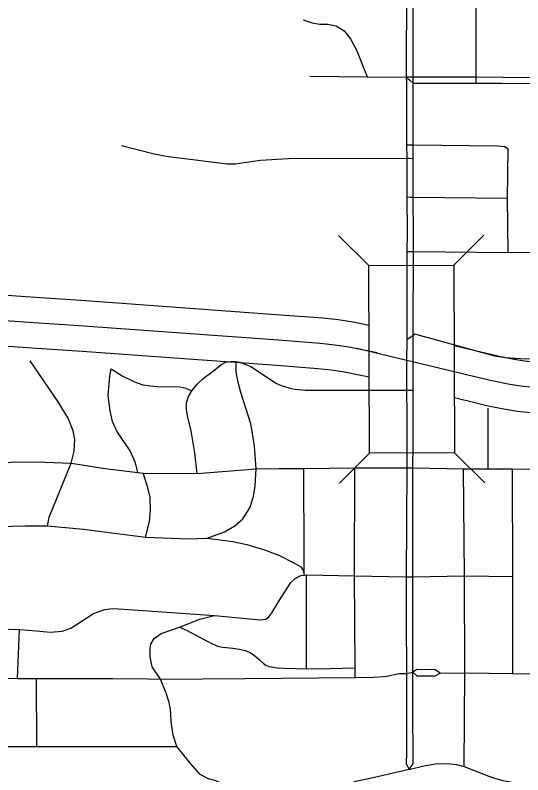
# Model space of a CAD drawing. Extents: x -1403959 to 81668, y -1400582 to 11018.
# Drawn here: x 6835.6 to 6893.8, y 8225.4 to 8312.3 of the extents above; entities that cross this region are included whole.
import ezdxf

# ---------------------------------------------------------------- set-up
doc = ezdxf.new("R2010")
doc.units = 0
for name, color, linetype in [('tdCiAirportTxt', 7, 'Continuous'), ('tdCiCityCartoShort', 7, 'Continuous'), ('tdCiCityStreetTxt', 7, 'Continuous'), ('tdCiSectNmbr', 7, 'Continuous'), ('tdCiSectTwpRng', 7, 'Continuous')]:
    doc.layers.add(name, color=color, linetype=linetype)

msp = doc.modelspace()

# ---------------------------------------------------------------- linework, layer by layer
at = {"layer": 'tdCiAirportTxt'}
for points in [[(6825.242, 8280.994), (6829.228, 8280.722), (6834.735, 8280.282), (6837.989, 8280.056), (6843.729, 8279.68), (6866.001, 8278.064), (6870.854, 8277.701), (6872.633, 8277.497), (6874.332, 8277.229), (6875.958, 8276.917), (6876.146, 8276.878)], [(6825.242, 8275.176), (6828.8, 8274.934), (6834.303, 8274.494), (6837.599, 8274.266), (6843.329, 8273.89), (6865.574, 8272.276), (6870.306, 8271.922), (6871.848, 8271.745), (6873.333, 8271.511), (6874.818, 8271.226), (6876.17, 8270.944)], [(6885.9, 8274.546), (6889.612, 8273.662), (6891.041, 8273.315), (6892.768, 8272.977), (6893.948, 8272.791), (6895.197, 8272.642), (6896.746, 8272.553), (6900.2, 8272.509), (6903.869, 8272.486), (6912.405, 8272.532)], [(6885.925, 8268.574), (6888.255, 8268.02), (6889.797, 8267.645), (6891.758, 8267.261), (6893.152, 8267.041), (6894.687, 8266.858), (6896.542, 8266.751), (6900.145, 8266.705), (6903.866, 8266.683), (6912.443, 8266.729)]]:
    msp.add_lwpolyline(points, dxfattribs=at)
at = {"layer": 'tdCiCityCartoShort'}
for points in [[(6877.096, 8273.684), (6875.379, 8274.042), (6873.824, 8274.34), (6872.232, 8274.592), (6870.572, 8274.782), (6865.779, 8275.141), (6843.521, 8276.756), (6837.786, 8277.132), (6834.511, 8277.358), (6829.006, 8277.799), (6813.712, 8278.839)], [(6921.18, 8269.648), (6903.86, 8269.555), (6900.165, 8269.578), (6896.636, 8269.623), (6894.934, 8269.72), (6893.541, 8269.886), (6892.254, 8270.089), (6890.41, 8270.451), (6888.924, 8270.812), (6874.762, 8274.183)]]:
    msp.add_lwpolyline(points, dxfattribs=at)
at = {"layer": 'tdCiCityStreetTxt'}
for p, q in [((6876.117, 8283.676), (6872.655, 8287.11)), ((6885.862, 8283.716), (6889.296, 8287.179)), ((6876.117, 8283.676), (6885.862, 8283.716)), ((6876.207, 8262.231), (6876.117, 8283.676)), ((6885.862, 8283.716), (6885.951, 8262.271)), ((6876.207, 8262.231), (6872.773, 8258.77)), ((6885.951, 8262.271), (6876.207, 8262.231)), ((6885.951, 8262.271), (6885.951, 8262.271)), ((6885.951, 8262.271), (6889.414, 8258.84))]:
    msp.add_line(p, q, dxfattribs=at)
at = {"layer": 'tdCiSectNmbr'}
for points in [[(6884.28, 8237.055), (6883.726, 8237.432), (6881.641, 8237.455), (6881.175, 8237.137)], [(6820.035, 8236.843), (6821.184, 8236.759), (6822.923, 8236.544), (6831.732, 8236.468), (6835.897, 8236.44), (6838.094, 8236.44)], [(6874.571, 8236.53), (6876.668, 8236.59), (6877.907, 8236.665)], [(6877.907, 8236.665), (6878.192, 8236.682), (6879.592, 8236.99), (6880.432, 8237.015)], [(6880.432, 8237.015), (6881.175, 8237.137)], [(6881.175, 8237.137), (6881.634, 8236.724), (6883.703, 8236.724), (6884.28, 8237.055)], [(6884.28, 8237.055), (6884.28, 8237.055), (6887.098, 8237.066), (6892.623, 8237.004), (6897.936, 8236.954), (6899.107, 8236.929), (6904.933, 8236.882), (6909.132, 8236.867), (6917.284, 8236.755), (6925.301, 8236.664), (6932.792, 8236.637), (6940.299, 8236.585)], [(6838.094, 8236.44), (6844.68, 8236.437)], [(6844.68, 8236.437), (6846.818, 8236.436), (6850.794, 8236.38)], [(6850.794, 8236.38), (6852.276, 8236.359), (6861.951, 8236.433)], [(6861.951, 8236.433), (6874.571, 8236.53)], [(6874.415, 8224.647), (6874.415, 8224.647), (6876.289, 8225.022), (6880.758, 8226.04), (6880.863, 8226.064), (6882.425, 8226.439), (6883.758, 8226.668), (6885.102, 8226.71), (6886.165, 8226.585), (6887.04, 8226.377), (6889.573, 8225.352), (6890.287, 8225.084), (6891.477, 8224.772), (6892.914, 8224.48), (6896.46, 8224.522), (6900.458, 8224.498), (6903.191, 8224.517)]]:
    msp.add_lwpolyline(points, dxfattribs=at)
at = {"layer": 'tdCiSectTwpRng'}
for points in [[(6888.419, 8304.902), (6888.42, 8305.232), (6888.463, 8330.133)], [(6880.448, 8325.211), (6880.448, 8317.487), (6880.431, 8313.477), (6880.406, 8307.767), (6880.42, 8305.243), (6880.424, 8304.566), (6880.444, 8300.91), (6880.447, 8298.698), (6880.452, 8297.488), (6880.46, 8295.961), (6880.481, 8291.535), (6880.501, 8287.425), (6880.495, 8285.308), (6880.468, 8276.706), (6880.466, 8275.967)], [(6881.213, 8275.965), (6881.23, 8285.302), (6881.233, 8287.304), (6881.217, 8291.525), (6881.199, 8295.942), (6881.193, 8297.487), (6881.189, 8298.345), (6881.196, 8301.382), (6881.202, 8304.565), (6881.204, 8305.243), (6881.209, 8307.843), (6881.208, 8313.431), (6881.205, 8325.211)], [(6868.601, 8311.815), (6869.629, 8311.467), (6870.531, 8311.324), (6871.449, 8311.309), (6872.382, 8311.103), (6873.3, 8310.533), (6874.012, 8309.615), (6874.74, 8308.269), (6875.926, 8305.277)], [(6869.36, 8305.356), (6875.926, 8305.277), (6880.42, 8305.243), (6880.828, 8304.889)], [(6884.128, 8305.243), (6881.204, 8305.243), (6880.42, 8305.243)], [(6914.42, 8305.082), (6908.691, 8305.107), (6904.795, 8305.124), (6903.805, 8305.129), (6901.425, 8305.142), (6895.73, 8305.173), (6894.604, 8305.18), (6888.42, 8305.232), (6887.059, 8305.243), (6884.128, 8305.243)], [(6880.828, 8304.889), (6881.202, 8304.565), (6884.127, 8304.56)], [(6884.127, 8304.56), (6887.224, 8304.555), (6888.418, 8304.551), (6891.379, 8304.542), (6895.665, 8304.525), (6897.713, 8304.517), (6901.417, 8304.497), (6904.799, 8304.479), (6907.298, 8304.466), (6908.695, 8304.456), (6914.415, 8304.414)], [(6888.418, 8304.551), (6888.419, 8304.902)], [(6847.823, 8297.421), (6851.567, 8296.479), (6853.166, 8296.172), (6855.684, 8295.844), (6858.093, 8295.559), (6859.91, 8295.34), (6860.852, 8295.318), (6861.859, 8295.493), (6863.735, 8295.734), (6866.918, 8295.928), (6880.46, 8295.961), (6880.836, 8295.962), (6881.199, 8295.942)], [(6880.452, 8297.488), (6880.84, 8297.491), (6881.193, 8297.487), (6890.895, 8297.38), (6891.702, 8297.301), (6892.002, 8297.079)], [(6892.075, 8285.193), (6892.014, 8291.406), (6892.066, 8297.032), (6892.002, 8297.079)], [(6880.481, 8291.535), (6880.868, 8291.529)], [(6880.868, 8291.529), (6881.217, 8291.525), (6892.014, 8291.406)], [(6880.512, 8285.308), (6880.836, 8285.306), (6881.23, 8285.302), (6892.075, 8285.193), (6895.519, 8285.214), (6899.774, 8285.172), (6901.783, 8285.153), (6903.889, 8285.115), (6904.03, 8285.112), (6909.247, 8285.133), (6917.077, 8285.069)], [(6880.466, 8275.967), (6880.463, 8275.186), (6880.454, 8272.773)], [(6896.206, 8273.025), (6894.007, 8272.978), (6891.728, 8273.12), (6890.557, 8273.326), (6881.392, 8275.823), (6881.213, 8275.7), (6880.463, 8275.186)], [(6881.207, 8272.771), (6881.213, 8275.7), (6881.213, 8275.965)], [(6839.354, 8253.885), (6839.55, 8254.88), (6842.061, 8261.086), (6842.413, 8262.43), (6842.488, 8263.762), (6842.27, 8264.779), (6841.725, 8266.23), (6840.586, 8268.087), (6837.374, 8272.783)], [(6846.643, 8271.887), (6847.898, 8271.05), (6849.292, 8270.39), (6850.242, 8270.035), (6851.13, 8269.909), (6852.257, 8269.82), (6853.443, 8269.855), (6854.483, 8269.805), (6855.167, 8269.663), (6855.854, 8269.34), (6856.48, 8270.108), (6857.164, 8270.772), (6858.497, 8271.772), (6859.194, 8272.328), (6859.777, 8272.614), (6860.373, 8272.705), (6860.928, 8272.705), (6861.363, 8272.624), (6861.868, 8272.452), (6862.615, 8272.149), (6863.272, 8271.704), (6865.474, 8270.238), (6866.109, 8269.971), (6866.969, 8269.697), (6867.619, 8269.56), (6868.891, 8269.432), (6880.457, 8269.411), (6881.207, 8269.41)], [(6863.229, 8260.433), (6863.028, 8263.021), (6862.777, 8264.748), (6862.625, 8265.584), (6861.474, 8269.177), (6861.171, 8270.289), (6860.959, 8271.522), (6860.928, 8272.705)], [(6880.454, 8272.773), (6880.447, 8270.716), (6880.457, 8269.411), (6880.479, 8266.585), (6880.46, 8260.529), (6880.419, 8248.061), (6880.403, 8243.18), (6880.432, 8237.015), (6880.436, 8236.212), (6880.436, 8231.005), (6880.424, 8227.548), (6880.412, 8227.107), (6880.387, 8226.666), (6880.758, 8226.04)], [(6880.758, 8226.04), (6881.184, 8226.666), (6881.207, 8228.03), (6881.204, 8229.394), (6881.175, 8230.758), (6881.175, 8234.983), (6881.175, 8237.137), (6881.175, 8237.649), (6881.175, 8242.344), (6881.175, 8247.423), (6881.174, 8248.061), (6881.16, 8259.465), (6881.177, 8260.524), (6881.219, 8263.175), (6881.207, 8269.41), (6881.204, 8271.007), (6881.207, 8272.771)], [(6849.701, 8260.003), (6849.428, 8261.111), (6848.793, 8262.471), (6847.29, 8264.742), (6846.783, 8265.833), (6846.504, 8267.063), (6846.288, 8268.818), (6846.479, 8271.037), (6846.643, 8271.887)], [(6856.474, 8259.905), (6856.198, 8262.242), (6855.807, 8264.778), (6855.413, 8266.355), (6855.261, 8267.21), (6855.271, 8267.968), (6855.483, 8268.706), (6855.854, 8269.34)], [(6889.782, 8260.43), (6889.776, 8267.361)], [(6824.876, 8252.277), (6825.88, 8253.383), (6827.336, 8255.82), (6829.847, 8259.312), (6830.686, 8260.156), (6831.841, 8260.835), (6833.021, 8261.061), (6835.156, 8261.187), (6838.094, 8261.237), (6842.061, 8261.086), (6843.553, 8260.835), (6845.687, 8260.483), (6849.701, 8260.003), (6850.307, 8259.93), (6856.474, 8259.905), (6863.229, 8260.433), (6865.815, 8260.458), (6868.704, 8260.454), (6874.512, 8260.529), (6880.46, 8260.529), (6880.844, 8260.529), (6880.844, 8260.529)], [(6857.609, 8252.478), (6859.593, 8253.232), (6860.798, 8253.885), (6861.702, 8254.689), (6862.526, 8255.946), (6862.928, 8257.252), (6863.103, 8258.473), (6863.229, 8260.433)], [(6868.743, 8248.271), (6868.712, 8250.298), (6868.704, 8260.454)], [(6874.571, 8236.53), (6874.546, 8237.64), (6874.504, 8248.178), (6874.512, 8260.529)], [(6880.844, 8260.529), (6881.177, 8260.524), (6886.965, 8260.43), (6889.782, 8260.43), (6892.568, 8260.408), (6895.132, 8260.38)], [(6887.04, 8226.377), (6887.098, 8237.066), (6887.068, 8248.178), (6886.965, 8260.43)], [(6892.593, 8248.094), (6892.568, 8260.408)], [(6850.568, 8252.604), (6851.02, 8254.388), (6851.146, 8255.694), (6851.096, 8257.126), (6850.835, 8258.272), (6850.307, 8259.93)], [(6824.876, 8252.277), (6826.332, 8252.73), (6829.295, 8253.308), (6833.78, 8253.835), (6836.793, 8253.911), (6839.354, 8253.885), (6843.462, 8253.534), (6850.568, 8252.604), (6855.5, 8252.428), (6857.609, 8252.478), (6857.609, 8252.478)], [(6857.609, 8252.478), (6860.572, 8252.127), (6862.179, 8251.775), (6864.183, 8251.147), (6865.891, 8250.494), (6867.559, 8249.668), (6868.332, 8249.194), (6868.619, 8248.782), (6868.743, 8248.271)], [(6852.276, 8236.359), (6851.338, 8237.749), (6851.091, 8238.893), (6851.091, 8239.912), (6851.184, 8240.375), (6851.555, 8241.024), (6852.357, 8241.58), (6854.461, 8242.323), (6856.795, 8243.231), (6858.471, 8243.65), (6863.723, 8243.142), (6864.321, 8243.208), (6864.698, 8243.497), (6865.008, 8243.962), (6865.894, 8245.402), (6867.217, 8247.404), (6867.69, 8247.878), (6868.338, 8248.202), (6868.743, 8248.271)], [(6868.743, 8248.271), (6869.011, 8248.277), (6874.504, 8248.178), (6880.419, 8248.061), (6880.811, 8248.054)], [(6869.005, 8237.528), (6869.011, 8248.277)], [(6880.811, 8248.054), (6881.174, 8248.061), (6887.068, 8248.178), (6892.593, 8248.094)], [(6892.623, 8237.004), (6892.593, 8248.094)], [(6820.007, 8244.57), (6825.09, 8242.808), (6826.244, 8242.39), (6826.8, 8242.321), (6828.977, 8242.293), (6831.091, 8242.186), (6836.149, 8242.034), (6838.054, 8241.901), (6839.661, 8241.737), (6841.01, 8241.862), (6842.025, 8242.182), (6844.6, 8243.873), (6845.907, 8244.339), (6846.771, 8244.45), (6848.096, 8244.361), (6858.471, 8243.65)], [(6835.897, 8236.44), (6836.149, 8242.034)], [(6854.462, 8242.323), (6855.244, 8241.954), (6857.384, 8240.832), (6857.841, 8240.592), (6858.252, 8240.39), (6858.828, 8240.136), (6859.352, 8240.016), (6859.794, 8239.964), (6860.557, 8239.889), (6861.32, 8239.799), (6862.001, 8239.635), (6862.517, 8239.418), (6862.535, 8239.405)], [(6862.535, 8239.405), (6863.048, 8239.051), (6863.595, 8238.55), (6864.021, 8238.176), (6864.35, 8237.951), (6864.694, 8237.816), (6864.979, 8237.757), (6865.622, 8237.667), (6866.528, 8237.622), (6869.005, 8237.528)], [(6869.005, 8237.528), (6871.653, 8237.57), (6874.546, 8237.64)], [(6838.118, 8228.634), (6838.094, 8236.44)], [(6859.478, 8223.935), (6858.989, 8224.574), (6858.519, 8224.744), (6857.786, 8224.932), (6856.827, 8225.458), (6855.756, 8226.659), (6854.14, 8228.653), (6853.734, 8229.927), (6853.512, 8231.5), (6853.424, 8232.918), (6853.269, 8233.683), (6852.914, 8234.747), (6852.276, 8236.359)], [(6819.95, 8228.656), (6838.118, 8228.634), (6854.14, 8228.653)]]:
    msp.add_lwpolyline(points, dxfattribs=at)

doc.saveas('drawing.dxf')
